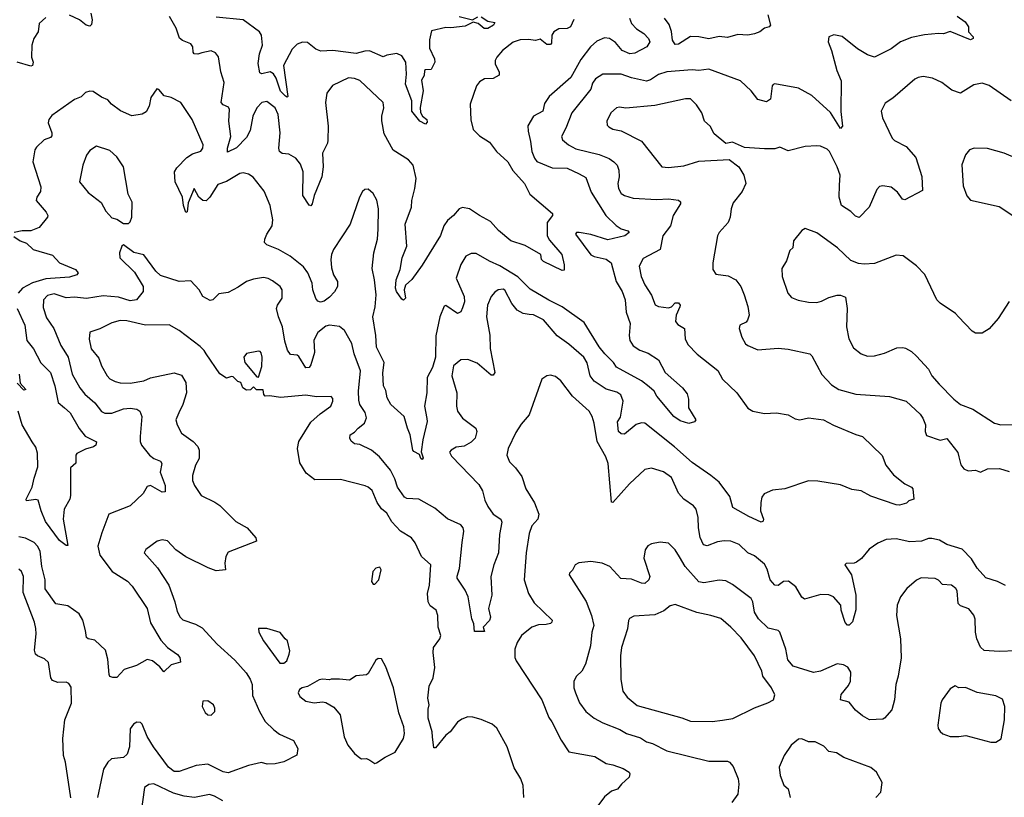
# Model space of a CAD drawing. Extents: x 1771496 to 1971148, y 471553 to 643630.
# Tile 350 of 656: x 1848180 to 1854015, y 560856 to 565467. Entities that reach past the tile are written whole.
import ezdxf

# ---------------------------------------------------------------- set-up
doc = ezdxf.new("R2010")
doc.units = 0

msp = doc.modelspace()

# ---------------------------------------------------------------- linework, layer by layer
at = {"layer": '0CON10XD'}
for points in [[(1848600.6, 565505), (1848610, 565465), (1848605, 565437.5), (1848595, 565428), (1848573.8, 565433.8), (1848535, 565465.8), (1848475, 565494)], [(1851793.1, 565475), (1851805.7, 565445), (1851835, 565412.9), (1851878, 565385), (1851907.5, 565355), (1851914.2, 565335), (1851895.7, 565305), (1851825, 565268.2), (1851795, 565263.8), (1851750, 565285), (1851711.3, 565331.3), (1851675, 565355.4), (1851645, 565359.5), (1851601.1, 565338.9), (1851562.9, 565305), (1851505, 565230.6), (1851445.9, 565124.1), (1851318.7, 565011.3), (1851290.6, 564969.4), (1851280, 564925), (1851225.5, 564894.5), (1851192, 564838), (1851192.5, 564805), (1851208.2, 564745), (1851215.5, 564685), (1851230, 564645), (1851245, 564625.8), (1851335, 564587.5), (1851425, 564586.2), (1851495, 564552.5), (1851535, 564531.2), (1851567.3, 564445), (1851653.9, 564305), (1851715, 564247.1), (1851745, 564227.3), (1851783.3, 564215), (1851791.2, 564205), (1851766, 564185), (1851665, 564162.5), (1851565, 564193.1), (1851495, 564206), (1851480, 564205), (1851473.3, 564195), (1851565, 564072.2), (1851585, 564061.8), (1851656.1, 564046.1), (1851685.6, 564025), (1851715, 563914), (1851750, 563855), (1851768.8, 563805), (1851775, 563732.5), (1851798.1, 563665), (1851791.2, 563595), (1851796.9, 563565), (1851815, 563532.7), (1851855, 563508.2), (1851905, 563488.8), (1851965, 563450.8), (1852005.3, 563375.3), (1852108, 563285), (1852135, 563248.8), (1852143.8, 563216.2), (1852143.8, 563165), (1852187.5, 563095), (1852178.3, 563081.7), (1852145, 563073.3), (1852095, 563087.5), (1852057.5, 563115), (1851955.8, 563235), (1851939.2, 563265), (1851910.9, 563290.9), (1851865.7, 563325), (1851717.1, 563407.1), (1851698.8, 563435), (1851647.1, 563485), (1851615, 563526.6), (1851525, 563671.1), (1851395, 563765.2), (1851315, 563804.7), (1851205, 563868.5), (1851131.7, 563941.7), (1851025, 564008.4), (1850964.7, 564034.7), (1850885, 564080.6), (1850855, 564081.4), (1850824.7, 564065.3), (1850794.5, 564015), (1850766.9, 563935), (1850813.1, 563825), (1850815.3, 563794.7), (1850805, 563758), (1850794.6, 563735.4), (1850775, 563724.4), (1850705, 563772.5), (1850695, 563767.5), (1850670.5, 563705), (1850647, 563593), (1850643.4, 563465), (1850626, 563404), (1850594.4, 563345), (1850591.9, 563255), (1850578.9, 563175), (1850592.9, 563102.9), (1850595.7, 563085), (1850568.5, 562975), (1850558.8, 562905), (1850570.7, 562869.3), (1850565, 562860), (1850557.5, 562865), (1850548.8, 562888.8), (1850515, 562906.2), (1850509.2, 562915), (1850494.8, 563005), (1850477.5, 563045), (1850459.2, 563115), (1850380.4, 563185), (1850357.9, 563225), (1850349.2, 563269.2), (1850336.6, 563296.6), (1850332.2, 563372.2), (1850340.5, 563435), (1850294.7, 563525), (1850290.8, 563595), (1850273.3, 563705), (1850286.9, 563765), (1850292.9, 563835), (1850283.6, 563923.6), (1850268.8, 563991.2), (1850279.5, 564085), (1850300, 564165), (1850304.3, 564225.7), (1850306.2, 564345), (1850296.9, 564396.9), (1850275, 564436.2), (1850245, 564461.2), (1850225, 564460), (1850212.1, 564447.9), (1850193.1, 564415), (1850139.4, 564255), (1850039.4, 564105), (1850027.5, 564075), (1850022.9, 564045), (1850028.5, 563995), (1850040, 563955), (1850063.1, 563915), (1850063.3, 563885), (1850045, 563854.2), (1850015, 563821.9), (1849985, 563798.6), (1849962.9, 563792.9), (1849947.7, 563797.7), (1849934.4, 563814.4), (1849917.1, 563865), (1849912.9, 563905), (1849886.7, 563965), (1849861.4, 564001.4), (1849783.8, 564063.8), (1849714.1, 564104.1), (1849645, 564132), (1849631.2, 564145), (1849631.9, 564165), (1849645.5, 564195), (1849676.7, 564245), (1849679.8, 564279.8), (1849664.6, 564365), (1849629.3, 564449.3), (1849563.3, 564533.3), (1849535, 564550.6), (1849505, 564558.1), (1849485, 564554.4), (1849405, 564507.5), (1849355, 564488.8), (1849306.9, 564415), (1849285, 564392.5), (1849265, 564394), (1849242, 564415), (1849213.9, 564466.1), (1849179.3, 564380.7), (1849171.7, 564328.3), (1849164.2, 564324.2), (1849150.6, 564365), (1849143.9, 564415), (1849101.9, 564505), (1849098, 564565), (1849110.9, 564589.1), (1849170.1, 564649.9), (1849205, 564671.2), (1849252.9, 564687.1), (1849264.5, 564705), (1849267.7, 564725), (1849201.2, 564875), (1849135, 564976.2), (1849077.5, 565005), (1849035.8, 565015.8), (1849005, 565052.5), (1848993, 565057), (1848956.7, 565005), (1848946.4, 564953.6), (1848929.3, 564920.7), (1848905, 564907.5), (1848845, 564896.2), (1848776.4, 564926.4), (1848723.8, 564965), (1848702.3, 564992.3), (1848665, 565007.5), (1848615, 565042), (1848595, 565044), (1848570, 565035), (1848545, 565010), (1848505, 564994.4), (1848370.7, 564899.3), (1848352, 564875), (1848349.2, 564855), (1848371.1, 564795), (1848370.9, 564779.1), (1848361.5, 564768.5), (1848324.2, 564755), (1848279.4, 564710.6), (1848270.6, 564695), (1848256.9, 564625), (1848304.5, 564475), (1848302.5, 564447.5), (1848281.9, 564415), (1848278.1, 564395), (1848336, 564325), (1848346, 564305), (1848344, 564295), (1848295, 564234), (1848245, 564214.2), (1848220, 564215), (1848195, 564215.6), (1848147.5, 564205)], [(1848335, 565480), (1848296.2, 565445), (1848290, 565395), (1848263.3, 565355), (1848252, 565315), (1848250, 565245), (1848260.5, 565215), (1848255.6, 565194.4), (1848245, 565191.9), (1848165, 565214)], [(1853735, 565486.9), (1853784, 565455), (1853802.5, 565425), (1853803.3, 565395), (1853830, 565365), (1853830, 565355), (1853815, 565346.7), (1853695, 565396.4), (1853655, 565382.2), (1853625, 565385.6), (1853543.1, 565376.9), (1853465, 565362), (1853400, 565335), (1853345, 565293.8), (1853245, 565243.8), (1853205, 565258.1), (1853145, 565294.6), (1853055, 565366.9), (1853005, 565376.7), (1852974.4, 565365.6), (1852971.4, 565335), (1852990.8, 565285), (1853023.1, 565165), (1853047.5, 565105), (1853047.3, 564922.7), (1853055.5, 564835), (1853045, 564821.2), (1852985, 564916.5), (1852875, 565017.8), (1852795, 565061.5), (1852655.8, 565085.8), (1852645, 565083.3), (1852640, 565075), (1852628.8, 564995), (1852605, 564978.8), (1852555, 564994), (1852515.3, 565045.3), (1852452, 565105), (1852265, 565173.5), (1852205.4, 565164.6), (1852165, 565169.1), (1852015, 565157.9), (1851965, 565141.5), (1851919.1, 565110.9), (1851895, 565103.2), (1851805, 565121.3), (1851745, 565143.2), (1851635, 565143.8), (1851593.1, 565116.9), (1851575, 565090.8), (1851564.5, 565055), (1851451.5, 564915), (1851417, 564823), (1851391.9, 564775), (1851397.5, 564755), (1851432.5, 564725), (1851475, 564701.9), (1851615, 564667.5), (1851674.1, 564644.1), (1851701.9, 564625), (1851720, 564605), (1851730.5, 564575), (1851732.5, 564535), (1851724.5, 564495), (1851728.9, 564465), (1851745, 564437.1), (1851764, 564425), (1851815, 564408.5), (1851955, 564401.5), (1852025.4, 564405.4), (1852085, 564396.9), (1852097.1, 564387.1), (1852095.7, 564375), (1852052.7, 564305), (1852036.9, 564245), (1851991.5, 564185), (1851975.4, 564104.6), (1851875, 564050), (1851852.2, 564005), (1851863.8, 563945), (1851885.4, 563895), (1851925, 563834), (1851946.4, 563776.4), (1851965.5, 563765.5), (1852025, 563758.1), (1852043.8, 563765), (1852065, 563787.1), (1852085, 563787.5), (1852094, 563775), (1852092.5, 563765), (1852071.1, 563715), (1852067, 563677), (1852079.7, 563659.7), (1852120, 563635), (1852123.3, 563575), (1852140.2, 563540.2), (1852194.6, 563484.6), (1852317.6, 563387.6), (1852345.7, 563335), (1852430.8, 563255), (1852495, 563163.8), (1852525, 563146), (1852595, 563132.5), (1852665, 563135.8), (1852734.2, 563124.2), (1852775, 563101.2), (1852804.2, 563094.2), (1852855, 563106), (1852944.2, 563094.2), (1853002.1, 563062.1), (1853135, 563006.7), (1853175, 562996.2), (1853292.3, 562882.3), (1853313.8, 562825), (1853359.1, 562769.1), (1853425.7, 562715.7), (1853465.8, 562695.8), (1853473.3, 562685), (1853480, 562625), (1853450, 562615), (1853435, 562600), (1853395, 562588), (1853375, 562590), (1853225, 562641.1), (1853167.1, 562672.9), (1853112.2, 562682.2), (1853045, 562709.6), (1852910.6, 562730.6), (1852855, 562733.5), (1852715.4, 562684.6), (1852642.2, 562677.8), (1852592, 562655), (1852578.6, 562635), (1852572.2, 562605), (1852570.9, 562555), (1852587.9, 562505), (1852586.4, 562493.6), (1852575, 562488.2), (1852501.1, 562521.1), (1852406.2, 562575), (1852388.9, 562638.9), (1852325.3, 562725.3), (1852275.7, 562765), (1852165, 562842.1), (1852061.5, 562935), (1851885, 563074.4), (1851865, 563077.3), (1851834.1, 563065.9), (1851765, 563010), (1851745, 563011.9), (1851728, 563025), (1851723.1, 563083.1), (1851740.4, 563109.6), (1851756.2, 563205), (1851743.3, 563243.3), (1851718.8, 563258.8), (1851655, 563275.3), (1851583.9, 563323.9), (1851560.3, 563355), (1851542.9, 563432.9), (1851522.5, 563465), (1851435, 563542.7), (1851365, 563592.5), (1851285, 563686.7), (1851225, 563717.5), (1851199.4, 563719.4), (1851164.2, 563724.2), (1851129.1, 563745), (1851096.6, 563785), (1851055, 563862.5), (1851045, 563868.6), (1851015, 563865.8), (1850995, 563852), (1850975, 563826.2), (1850953.3, 563775), (1850947.1, 563705), (1850965.9, 563595.9), (1850968, 563518), (1850995.5, 563374.5), (1850985, 563359.2), (1850975, 563359.4), (1850890.9, 563430.9), (1850835, 563452.7), (1850795, 563451.1), (1850750.6, 563415), (1850741.8, 563355), (1850770, 563255), (1850769.1, 563175), (1850775.5, 563145), (1850804.7, 563104.7), (1850882.9, 563045), (1850889.5, 563025), (1850880, 562985), (1850855, 562962.5), (1850815, 562939.1), (1850767.1, 562932.9), (1850737.5, 562915), (1850727.5, 562902.5), (1850739.7, 562879.7), (1850900.6, 562710.6), (1850923.1, 562673.1), (1850937.1, 562617.1), (1850955, 562581.4), (1850985.3, 562535.3), (1851030.8, 562505), (1851037.7, 562487.7), (1851023.8, 562413.8), (1851018.5, 562305), (1850990, 562235), (1850971.5, 562165), (1850978.9, 562055), (1850958, 561975), (1850970.8, 561925), (1850965, 561903.8), (1850927.5, 561865), (1850935, 561840), (1850875, 561840), (1850871.4, 561885), (1850859.1, 561915), (1850838.5, 562045), (1850819.5, 562085), (1850773.3, 562155), (1850771.7, 562168.3), (1850786.2, 562213.8), (1850802.2, 562367.8), (1850812.3, 562435), (1850808.2, 562455), (1850795, 562471.1), (1850715, 562507.3), (1850640.2, 562570.2), (1850545, 562623.1), (1850475, 562628.9), (1850460.8, 562635), (1850418.9, 562695), (1850403.3, 562745), (1850377.6, 562795), (1850311.8, 562875), (1850264.2, 562915), (1850195, 562948), (1850165, 562951.2), (1850145, 562967.8), (1850136.7, 562985), (1850137.8, 563005), (1850165, 563020.9), (1850185, 563045.6), (1850224.2, 563075), (1850234.4, 563105.6), (1850228.2, 563138.2), (1850195.8, 563185), (1850190.4, 563210.4), (1850188.5, 563265), (1850199.1, 563385), (1850161.2, 563485), (1850147.6, 563547.6), (1850104.2, 563625), (1850075, 563646.9), (1850015, 563656.2), (1849995, 563650.4), (1849947.5, 563612.5), (1849923.2, 563566.8), (1849926.9, 563493.1), (1849905, 563420), (1849895, 563404.3), (1849875, 563402.5), (1849835, 563470), (1849825, 563477.5), (1849785, 563481.4), (1849766.7, 563506.7), (1849750.6, 563560.6), (1849737.1, 563645), (1849713.8, 563705), (1849702.5, 563755), (1849708.1, 563775), (1849735.5, 563815), (1849734.5, 563865), (1849724, 563884), (1849678.1, 563918.1), (1849652.8, 563932.8), (1849625, 563938.1), (1849565, 563928.9), (1849525, 563914.4), (1849475, 563880), (1849415, 563850), (1849359.3, 563840.7), (1849324.1, 563805.9), (1849308.6, 563801.4), (1849265.7, 563825), (1849243.3, 563865), (1849195, 563918.8), (1849125, 563913.8), (1849015, 563949.2), (1848986, 563975), (1848915, 564073.3), (1848857.3, 564087.3), (1848795, 564132.5), (1848784.4, 564125), (1848771.2, 564085), (1848773.8, 564055), (1848860.5, 563970.5), (1848912.5, 563885), (1848910.8, 563855), (1848871.4, 563805), (1848835, 563799.8), (1848765, 563821.2), (1848675, 563829.6), (1848576.4, 563813.6), (1848505, 563821.7), (1848455, 563818.4), (1848385, 563841.8), (1848345, 563830.8), (1848321.5, 563805), (1848319.5, 563759.5), (1848338.8, 563698.8), (1848382.7, 563635), (1848423.5, 563535), (1848451.3, 563491.3), (1848467.2, 563465), (1848491.8, 563365), (1848536.4, 563285), (1848565, 563247.5), (1848624.7, 563194.7), (1848664.6, 563144.6), (1848685, 563134.4), (1848725, 563134.5), (1848795, 563158.9), (1848835, 563163.9), (1848875, 563158.5), (1848892.9, 563145), (1848903.7, 563113.7), (1848894.5, 562995), (1848894.5, 562965), (1848901.5, 562945), (1848949.4, 562885), (1848975.3, 562865.3), (1849015, 562849.4), (1849023.1, 562835), (1849011.8, 562785), (1849042, 562705), (1849043, 562667), (1849025, 562666.5), (1848955, 562704.2), (1848935, 562700), (1848911.7, 562658.3), (1848835.4, 562584.6), (1848708, 562535), (1848666.2, 562425), (1848642.2, 562345), (1848655, 562291.1), (1848727.5, 562195), (1848818.1, 562138.1), (1848847.4, 562107.4), (1848936.2, 561975), (1848955, 561890.8), (1849017.3, 561787.3), (1849055, 561744.2), (1849115, 561703.8), (1849128.8, 561685), (1849132.5, 561657.5), (1849077.8, 561642.2), (1849035, 561600), (1849009.7, 561629.7), (1848966.2, 561665), (1848935, 561674), (1848871.7, 561638.3), (1848800, 561615), (1848755, 561566.7), (1848732.5, 561567.5), (1848715, 561573.3), (1848709.2, 561585), (1848701.5, 561675), (1848689.4, 561729.4), (1848625, 561788), (1848585, 561796.2), (1848575, 561803.8), (1848569.2, 561845)], [(1850905.4, 564305.4), (1850845, 564345.8), (1850805, 564352.9), (1850784, 564345), (1850750.8, 564305), (1850714.7, 564275.3), (1850694.5, 564245), (1850673.7, 564186.3), (1850565, 564011.2), (1850503.9, 563926.1), (1850466.4, 563893.6), (1850458.8, 563865), (1850466.2, 563815), (1850455, 563803.3), (1850445, 563810), (1850412.2, 563855), (1850407.5, 563875), (1850410.6, 563925), (1850435.3, 563985), (1850446.9, 564055), (1850474.5, 564125), (1850465.3, 564254.7), (1850501.2, 564355), (1850503.3, 564395), (1850522.4, 564465), (1850529.1, 564525), (1850511.5, 564605), (1850483.8, 564636.2), (1850393.4, 564693.4), (1850340.2, 564790.2), (1850327, 564867), (1850326.9, 564895), (1850338.2, 564945), (1850334.2, 564975), (1850195, 565105.5), (1850165, 565118.9), (1850128, 565122), (1850033.2, 565076.8), (1849999.5, 565030.5), (1849992.1, 564975), (1850007.9, 564835), (1850007, 564753), (1850003.8, 564735), (1849974, 564675), (1849977.8, 564595), (1849971.1, 564535), (1849924.5, 564425), (1849914.2, 564375.8), (1849905, 564362.5), (1849895, 564366.2), (1849858.2, 564425), (1849860, 564565), (1849845, 564610), (1849815.8, 564645.8), (1849775, 564670), (1849735, 564673.5), (1849720, 564685), (1849715.4, 564705), (1849723.3, 564795), (1849711.9, 564905), (1849693.9, 564945), (1849645, 564981.2), (1849615, 564976.2), (1849585.3, 564945), (1849561.7, 564895), (1849545, 564810), (1849525, 564768.8), (1849465, 564707.8), (1849410.7, 564680.7), (1849411.9, 564705), (1849431.4, 564775), (1849419.8, 564865), (1849423.4, 564933.4), (1849417.8, 564947.8), (1849385, 564961.4), (1849374.4, 564975), (1849391.5, 565095), (1849372.9, 565157.1), (1849357.5, 565247.5), (1849340.3, 565270.3), (1849315, 565283.1), (1849259.5, 565269.5), (1849235, 565262.7), (1849214.6, 565264.6), (1849208.1, 565275), (1849206.7, 565305), (1849195, 565324), (1849145, 565342.9), (1849127.5, 565357.5), (1849107.3, 565417.3), (1849067.2, 565485)], [(1850915, 565484), (1850955, 565458.2), (1850995, 565450), (1850988.6, 565435), (1850955, 565414), (1850932.5, 565415), (1850897.5, 565445), (1850867, 565453), (1850820.9, 565429.1), (1850735, 565418), (1850705, 565420), (1850620.2, 565399.8), (1850608.3, 565348.3), (1850608.9, 565298.9), (1850638.8, 565235), (1850641.2, 565215), (1850619.1, 565170.9), (1850585, 565170), (1850578.8, 565165), (1850577.5, 565135), (1850562.1, 565107.9), (1850570.8, 565045), (1850553.5, 564946.5), (1850555.6, 564915.6), (1850566.2, 564895), (1850592.5, 564875), (1850595, 564860), (1850585, 564847.5), (1850551.4, 564865), (1850503.8, 564925), (1850503.6, 564985), (1850466.2, 565085), (1850473.1, 565143.1), (1850467.5, 565215), (1850445, 565252), (1850415, 565267.1), (1850355, 565257.1), (1850335, 565246.9), (1850252.3, 565282.3), (1850225, 565281.1), (1850175, 565267.1), (1850035, 565284.4), (1849965, 565279.5), (1849935, 565291.2), (1849885, 565331.2), (1849855, 565333.4), (1849825, 565321.6), (1849795, 565292.2), (1849743, 565195), (1849768.8, 565011.2), (1849765, 565006.7), (1849755, 565012.5), (1849725, 565043.1), (1849699.8, 565119.8), (1849683.5, 565145), (1849665, 565156.8), (1849615.8, 565145.8), (1849602.5, 565152.5), (1849593.6, 565206.4), (1849600.6, 565265), (1849618, 565315), (1849612.5, 565375), (1849601.9, 565395), (1849505, 565465.3), (1849345, 565482.5)], [(1850785, 565485.4), (1850864.3, 565465.7), (1850895, 565483.4)], [(1851465, 565468.1), (1851445, 565423.8), (1851425, 565414.7), (1851375, 565412.5), (1851346.1, 565393.9), (1851334.5, 565375), (1851332.5, 565327.5), (1851325, 565319.4), (1851305, 565320), (1851265, 565350.8), (1851236.2, 565343.8), (1851195, 565350), (1851145, 565348.3), (1851105, 565333.8), (1851041.1, 565285), (1851007.3, 565245), (1850998, 565225), (1850998.5, 565205), (1851021.8, 565155), (1851021.2, 565138.8), (1850985, 565118.8), (1850934.3, 565115.7), (1850905, 565099.2), (1850886.7, 565075), (1850848.8, 564965), (1850854, 564874), (1850867.8, 564815), (1850905, 564779.1), (1850965, 564741.5), (1851005.5, 564685), (1851073.8, 564623.8), (1851102.1, 564572.1), (1851171.5, 564495), (1851203.1, 564433.1), (1851337.3, 564317.3), (1851337.1, 564305), (1851305.4, 564264.6), (1851305.4, 564185), (1851319.7, 564159.7), (1851393.6, 564075), (1851406.1, 564013.9), (1851407.5, 563982.5), (1851395, 563980), (1851285, 564033.8), (1851273.3, 564045), (1851267.5, 564075), (1851175, 564127.1), (1851091.2, 564155), (1851017.4, 564217.4), (1850970.7, 564270.7), (1850905.4, 564305.4)], [(1852613.3, 565495), (1852630, 565435), (1852622.5, 565425), (1852595, 565417.5), (1852565.7, 565395), (1852535, 565382.2), (1852495, 565374.4), (1852435, 565379.4), (1852375, 565360.8), (1852325, 565366.2), (1852265, 565353.5), (1852205, 565365.6), (1852155, 565367.1), (1852085, 565322), (1852065, 565318.8), (1852048.8, 565345), (1852042.3, 565397.7), (1852028.6, 565438.6), (1852001.4, 565475)], [(1854055, 564986), (1853925.7, 565075.7), (1853885, 565091.2), (1853835, 565080), (1853755, 565032), (1853705, 565048.8), (1853670, 565075), (1853645, 565094), (1853590.5, 565120.5), (1853535, 565130), (1853505, 565123.8), (1853485, 565113.3), (1853355, 565002), (1853308.3, 564971.7), (1853286.2, 564925), (1853294.1, 564884.1), (1853351.2, 564765), (1853365, 564750), (1853434.5, 564714.5), (1853490.3, 564650.3), (1853526.7, 564536.7), (1853530.5, 564455), (1853425, 564398.5), (1853412.4, 564402.4), (1853383.1, 564445), (1853345, 564474.3), (1853295, 564482.5), (1853275, 564478), (1853259.3, 564460.7), (1853214.2, 564355), (1853155, 564294.2), (1853132.8, 564302.8), (1853105, 564329.2), (1853049.4, 564365), (1853036.2, 564415), (1853038.9, 564485), (1853041.5, 564545), (1853025.5, 564595), (1852978.9, 564685), (1852965, 564699.2), (1852925, 564717.8), (1852905, 564718.6), (1852835.7, 564714.3), (1852735, 564689.2), (1852685, 564711.9), (1852655, 564700.8), (1852595, 564700.8), (1852475, 564710), (1852405, 564740), (1852365, 564732.5), (1852295, 564790), (1852271.2, 564835), (1852238, 564865), (1852221.9, 564915), (1852191.7, 564961.7), (1852155, 564998), (1852125, 564997.5), (1851945, 564958.2), (1851772.3, 564942.3), (1851735, 564948.6), (1851717.5, 564945), (1851682.5, 564915), (1851660, 564865), (1851662.3, 564842.3), (1851670.6, 564830.6), (1851695, 564817.5), (1851745, 564808.6), (1851865, 564747.5), (1851985, 564594.2), (1852025, 564590), (1852115, 564600.6), (1852205, 564627.1), (1852385, 564637.5), (1852442.5, 564595), (1852472, 564545), (1852483.8, 564495), (1852462.5, 564447.5), (1852408.3, 564381.7), (1852396, 564345), (1852390.8, 564295), (1852379.2, 564265), (1852326.2, 564205), (1852316.2, 564185), (1852287.5, 564025), (1852288, 563985), (1852305, 563958.8), (1852378.3, 563948.3), (1852423.3, 563925), (1852454.2, 563885), (1852474, 563835), (1852495.6, 563765.6), (1852502.5, 563715), (1852493.8, 563685), (1852485, 563673.8), (1852447.5, 563655), (1852443.8, 563635), (1852460, 563585), (1852482, 563545), (1852494.4, 563534.4), (1852555, 563510), (1852675, 563519.4), (1852735, 563512.5), (1852862.5, 563485), (1852874.4, 563474.4), (1852933, 563363), (1852991.7, 563301.7), (1853034.7, 563274.7), (1853135, 563246.7), (1853335, 563231.9), (1853433.8, 563205), (1853517.3, 563127.3), (1853533.1, 563105), (1853548.9, 563065), (1853545.6, 563025), (1853555, 563001.2), (1853635, 562974.3), (1853675, 562984.3), (1853740, 562900), (1853745.6, 562874.4), (1853756.8, 562826.8), (1853775, 562804.4), (1853801.8, 562791.8), (1853845, 562795.3), (1853875, 562783.8), (1853915, 562803.6), (1853986.7, 562806.7), (1854045, 562787.5)], [(1848825, 564258.8), (1848835, 564267.5), (1848844.3, 564295.7), (1848846.9, 564385), (1848822.7, 564432.7), (1848794.6, 564595), (1848755, 564654.4), (1848715, 564692.2), (1848635, 564717.1), (1848595, 564691.4), (1848575, 564664), (1848553.5, 564605), (1848534, 564505), (1848585, 564443.1), (1848662.7, 564382.7), (1848691.1, 564331.1), (1848725, 564291.2), (1848755, 564284.2), (1848795, 564259.2), (1848825, 564258.8)], [(1854106.8, 564636.8), (1854015, 564675.8), (1853915, 564702.5), (1853835.8, 564704.2), (1853808.8, 564695), (1853786, 564665), (1853764.1, 564605.9), (1853770.9, 564480.9), (1853793.2, 564423.2), (1853815.8, 564395.8), (1853985, 564359.2), (1854065, 564306.7)], [(1854043.4, 563796.6), (1853979.2, 563695), (1853926.2, 563633.8), (1853885, 563607.8), (1853845, 563608.1), (1853825, 563619.2), (1853744.3, 563705), (1853725.8, 563725), (1853635.3, 563785.3), (1853615.6, 563805), (1853545, 563956.9), (1853495, 564006.5), (1853415, 564065.8), (1853375, 564070.8), (1853245, 564021.5), (1853185, 564017.5), (1853152, 564022), (1853105, 564039.2), (1853027.5, 564115), (1852905, 564203.3), (1852835, 564228.8), (1852815, 564217.5), (1852766.7, 564155), (1852762.5, 564115), (1852745, 564097.5), (1852723.9, 564036.1), (1852697.7, 563992.3), (1852699.2, 563945), (1852732.9, 563845), (1852755, 563820), (1852793.2, 563803.2), (1852855, 563792), (1852905, 563790), (1852931.4, 563798.6), (1852975, 563820), (1853025, 563833.8), (1853045, 563833.8), (1853075, 563822.5), (1853084, 563755), (1853080, 563645), (1853093.1, 563575), (1853120.9, 563520.9), (1853166.7, 563485), (1853205, 563472.5), (1853245.7, 563474.3), (1853305, 563490), (1853378.8, 563521.2), (1853414.1, 563524.1), (1853429.1, 563519.1), (1853465, 563500), (1853495, 563472), (1853565.7, 563395), (1853585, 563356.2), (1853629.2, 563305), (1853716.4, 563216.4), (1853755, 563185.7), (1853828.3, 563158.3), (1853957.5, 563075), (1853995, 563065.7), (1854065, 563067.1)], [(1848145, 564181.2), (1848182.5, 564155), (1848220.9, 564140.9), (1848258.8, 564105), (1848375, 564070.4), (1848415, 564025.6), (1848510, 563985), (1848525.8, 563965), (1848518.8, 563955), (1848475, 563940.4), (1848335, 563930.6), (1848255, 563907.3), (1848196.9, 563875), (1848170.6, 563845)], [(1848164.6, 563755), (1848210, 563655), (1848222.5, 563565), (1848262.5, 563515), (1848305, 563431.4), (1848361.5, 563375), (1848388.9, 563295), (1848407.9, 563197.9), (1848445, 563165.5), (1848479.4, 563135), (1848533, 563043), (1848567.3, 562997.3), (1848634.2, 562964.2), (1848630.5, 562945), (1848617.1, 562935), (1848569, 562921), (1848518.1, 562895), (1848513.1, 562885), (1848513.3, 562836.7), (1848480.7, 562809.3), (1848481.4, 562645), (1848476.8, 562623.2), (1848443.8, 562565), (1848437.5, 562505), (1848465, 562350), (1848455, 562350), (1848415, 562378.1), (1848332.5, 562492.5), (1848306.4, 562555), (1848288.4, 562618.4), (1848275, 562622.7), (1848220, 562615), (1848219.2, 562625), (1848254.5, 562695), (1848265, 562748.8), (1848287.8, 562815), (1848285.8, 562895.8), (1848275, 562931.5), (1848254.4, 562964.4), (1848193.8, 563063.8), (1848171.2, 563145)], [(1851168, 560855), (1851164.1, 560925.9), (1851149.4, 560965), (1851110.6, 561030.6), (1851068.7, 561155), (1851006.8, 561266.8), (1850979.9, 561289.9), (1850915, 561318.5), (1850865, 561332.2), (1850835, 561332.5), (1850800.3, 561319.7), (1850775, 561301.2), (1850732, 561245), (1850705, 561224), (1850645, 561150), (1850635, 561150), (1850627.3, 561215), (1850624.5, 561245), (1850600.9, 561325), (1850600.9, 561379.1), (1850606.9, 561405), (1850598.9, 561445), (1850606.7, 561515), (1850630, 561565), (1850640, 561625), (1850630, 561715), (1850632.9, 561745), (1850670, 561795), (1850675.6, 561815), (1850660.9, 561865), (1850657.1, 561935), (1850648, 561965), (1850611.8, 561991.8), (1850600.6, 562015), (1850596.9, 562065), (1850609.1, 562115), (1850617.1, 562235), (1850562, 562285), (1850524.4, 562364.4), (1850502, 562395), (1850436.9, 562435), (1850385, 562490), (1850355, 562541.9), (1850325, 562567.1), (1850298.5, 562605), (1850268.9, 562675), (1850245, 562695.7), (1850227.5, 562702.5), (1850081.1, 562741.1), (1849929.5, 562739.5), (1849877.5, 562777.5), (1849840.3, 562840.3), (1849826.4, 562925), (1849834.4, 562965), (1849905, 563080), (1849959.7, 563130.3), (1850023.8, 563175), (1850036.2, 563205), (1850035, 563220), (1850025, 563232.5), (1849938.8, 563231.2), (1849875, 563240.5), (1849725, 563226.7), (1849662.5, 563237.5), (1849634, 563234), (1849626.7, 563245), (1849623, 563273), (1849583, 563273), (1849565, 563290), (1849548.3, 563271.7), (1849525, 563270), (1849503.3, 563285), (1849490, 563315), (1849472, 563322), (1849445, 563349.2), (1849435, 563351.4), (1849405, 563341.2), (1849366.8, 563366.8), (1849284.2, 563485), (1849274, 563505), (1849249.3, 563529.3), (1849125, 563624.4), (1849065, 563657.8), (1848925, 563655.5), (1848815, 563681.1), (1848775, 563682.7), (1848725, 563668.9), (1848655, 563633.1), (1848596.1, 563613.9), (1848592.4, 563572.4), (1848603.1, 563515), (1848649.3, 563459.3), (1848664.6, 563414.6), (1848698.9, 563355), (1848715, 563337.8), (1848745, 563321.9), (1848775, 563313.5), (1848835, 563310.9), (1848915, 563325.6), (1848955, 563343.1), (1849095, 563373.8), (1849138.3, 563358.3), (1849164.2, 563315), (1849168.8, 563255), (1849147.5, 563185), (1849122.9, 563135), (1849106.1, 563093.9), (1849112.5, 563065), (1849139.2, 563015), (1849208.8, 562965), (1849235, 562936.7), (1849244, 562915), (1849244.3, 562865), (1849221.5, 562825), (1849204.4, 562765), (1849204.3, 562735), (1849215.8, 562705), (1849255.7, 562645), (1849336.9, 562606.9), (1849365.6, 562585.6), (1849460.8, 562490.8), (1849527.1, 562455), (1849578.6, 562395), (1849583.8, 562375), (1849415, 562310), (1849401.2, 562285), (1849396.2, 562245), (1849400, 562205), (1849345, 562200), (1849296.1, 562216.1), (1849165, 562282.5), (1849105, 562324), (1849055, 562376), (1849025, 562382.5), (1848994.5, 562375.5), (1848926.7, 562325), (1848916.7, 562305), (1848997.2, 562217.2), (1849063.7, 562113.7), (1849098.9, 562015), (1849112.7, 561957.3), (1849130, 561925), (1849147.7, 561907.7), (1849222.6, 561882.6), (1849260.5, 561860.5), (1849350, 561765), (1849455, 561670), (1849521.9, 561595), (1849546, 561556), (1849556.9, 561525), (1849560.5, 561460.5), (1849601.5, 561365), (1849635, 561306), (1849685.5, 561255.5), (1849720.2, 561230.2), (1849803.6, 561193.6), (1849828.8, 561145), (1849823, 561107), (1849745, 561066), (1849693.9, 561053.9), (1849646.4, 561053.6), (1849613, 561063), (1849535, 561045.8), (1849415, 561000.8), (1849385, 561007.5), (1849295, 561051.9), (1849225, 561045.6), (1849125, 561008.8), (1849095, 561008.9), (1849061.5, 561035), (1848972.7, 561155), (1848936, 561216), (1848905, 561290), (1848895, 561300), (1848875, 561301.2), (1848855, 561290), (1848835, 561262.5), (1848830, 561155), (1848817.6, 561112.4), (1848795, 561092.9), (1848723.8, 561085), (1848701.4, 561065), (1848676.2, 561023.8), (1848640.9, 560855)], [(1849595, 563347.5), (1849615, 563410), (1849616.2, 563465), (1849610.7, 563490.7), (1849605, 563500), (1849595, 563501.4), (1849525, 563488.1), (1849507.8, 563465), (1849515, 563434), (1849585, 563350), (1849595, 563347.5)], [(1848176.7, 563365), (1848182.1, 563312.1), (1848216.9, 563275), (1848205, 563270), (1848165, 563310.8)], [(1852232.3, 562352.3), (1852212.4, 562397.6), (1852202.5, 562455), (1852201.8, 562515), (1852188.1, 562565), (1852172.9, 562585), (1852116.9, 562625), (1852085, 562660), (1852042.2, 562752.2), (1851995, 562786.5), (1851925, 562807.1), (1851885, 562799.2), (1851794.2, 562715), (1851695, 562603.3), (1851687, 562607), (1851666.9, 562835), (1851654.5, 562875), (1851603.2, 562965), (1851585.3, 563075.3), (1851573.6, 563113.6), (1851555, 563146.2), (1851455.5, 563235.5), (1851386, 563325), (1851355, 563351.2), (1851325, 563360), (1851305, 563356.2), (1851273.9, 563336.1), (1851198.8, 563125), (1851151.2, 563068.8), (1851120.3, 563019.7), (1851075.7, 562924.3), (1851066.2, 562885), (1851083.3, 562845), (1851118.8, 562808.8), (1851155, 562757.5), (1851180, 562685), (1851231.4, 562601.4), (1851256.9, 562535), (1851250.8, 562505), (1851214.3, 562465), (1851198.6, 562421.4), (1851181.8, 562305), (1851170.5, 562145), (1851194.5, 562065), (1851229.8, 562009.8), (1851335, 561906.7), (1851333.8, 561895), (1851325, 561886.2), (1851299.1, 561880.9), (1851255, 561878.5), (1851216, 561865), (1851154.4, 561815), (1851128.5, 561775), (1851113.5, 561735), (1851114.4, 561685), (1851122.9, 561665), (1851274, 561434), (1851315, 561330), (1851334.4, 561304.4), (1851389.2, 561195), (1851435, 561126.7), (1851588.8, 561098.8), (1851655, 561056.7), (1851695, 561049.2), (1851756.8, 561026.8), (1851792.5, 561005), (1851796.4, 560996.4), (1851792.5, 560975), (1851746.1, 560933.9), (1851723.3, 560905), (1851688, 560892), (1851645, 560860), (1851595, 560790)], [(1848569.2, 561845), (1848555, 561906.7), (1848532.9, 561945), (1848465, 561991.4), (1848395, 562004), (1848331.7, 562091.7), (1848330.4, 562145), (1848311.2, 562225), (1848300.3, 562315), (1848286.2, 562345), (1848265, 562366.4), (1848215, 562392.9), (1848175, 562400.9)], [(1854085, 561724.4), (1853985, 561720), (1853895, 561726), (1853875, 561746), (1853853.2, 561795), (1853845.5, 561834.5), (1853842.6, 561912.6), (1853835.4, 561935.4), (1853805, 561974.2), (1853755, 561992), (1853742, 562005), (1853735, 562080), (1853728, 562095), (1853702.5, 562115), (1853648.9, 562118.9), (1853625, 562144.3), (1853605, 562154.3), (1853522.3, 562157.7), (1853495, 562143.3), (1853436.7, 562095), (1853400, 562045), (1853380, 561995), (1853375.8, 561935), (1853399.4, 561795), (1853403.4, 561683.4), (1853386.4, 561575), (1853371.9, 561525), (1853364.2, 561435), (1853348, 561375), (1853305.8, 561325), (1853295, 561320), (1853215.7, 561315.7), (1853175, 561340), (1853133.7, 561373.7), (1853095, 561421.2), (1853043.8, 561435), (1853048, 561465), (1853091.7, 561518.3), (1853104.4, 561545), (1853105, 561597.5), (1853087.1, 561627.1), (1853062.2, 561642.2), (1853025, 561647.8), (1852925, 561604.3), (1852885, 561597.1), (1852763.3, 561633.3), (1852731.7, 561671.7), (1852720, 561735), (1852684, 561835), (1852675, 561845.8), (1852615, 561860), (1852557.8, 561915), (1852534.6, 561955), (1852524.5, 562015), (1852515.3, 562035.3), (1852405, 562118.9), (1852365, 562140), (1852324.4, 562144.4), (1852235, 562127.5), (1852205, 562134.5), (1852124.2, 562224.2), (1852091.2, 562281.2), (1852065, 562324.2), (1852025, 562362.9), (1851975, 562369.2), (1851925, 562360), (1851902.7, 562347.3), (1851885.9, 562324.1), (1851878.6, 562275), (1851914.5, 562165), (1851908.2, 562145), (1851885, 562123.6), (1851865, 562126.1), (1851805, 562150.3), (1851743, 562153), (1851677.1, 562225), (1851632.5, 562245), (1851565, 562254.2), (1851494.1, 562245.9), (1851471.2, 562235), (1851457.1, 562202.9), (1851437.5, 562185), (1851436.2, 562175), (1851537.2, 562017.2), (1851569.5, 561935), (1851583.3, 561875), (1851570.4, 561835), (1851562.2, 561755), (1851532.9, 561645), (1851510.8, 561605), (1851480, 561575), (1851464, 561545), (1851464.4, 561505), (1851473.1, 561475), (1851497, 561417), (1851535, 561364.3), (1851585, 561325.6), (1851635, 561298.5), (1851737.4, 561257.4), (1851775.3, 561235.3), (1851859.2, 561209.2), (1851894.2, 561185), (1851930, 561175), (1852015, 561131.5), (1852265, 561070), (1852375, 561071.2), (1852387.5, 561065), (1852408.8, 561038.8), (1852437.1, 560965), (1852441.4, 560935), (1852435.8, 560875), (1852400, 560825)], [(1854022.1, 562112.1), (1853975, 562136), (1853905, 562157.5), (1853855, 562214.4), (1853820.7, 562270.7), (1853765, 562326.9), (1853675, 562354.5), (1853630.6, 562380.6), (1853585, 562390.5), (1853565, 562390), (1853524.5, 562375.5), (1853455, 562370.9), (1853375, 562388.5), (1853314.3, 562385.7), (1853265, 562362.5), (1853215, 562327.5), (1853168.2, 562271.8), (1853139.7, 562250.3), (1853125, 562244.2), (1853077.5, 562242.5), (1853070, 562235), (1853110, 562175), (1853134.5, 562055), (1853135, 561967.5), (1853115, 561897.5), (1853095, 561877.5), (1853085, 561877.5), (1853072.3, 561892.3), (1853048, 561965), (1853046.7, 561995), (1853002.5, 562045), (1852975, 562056.7), (1852928.3, 562058.3), (1852831.7, 562031.7), (1852815, 562042.5), (1852779.5, 562105), (1852736.9, 562136.9), (1852706.2, 562135), (1852675, 562112), (1852655, 562114), (1852627.1, 562145), (1852609.5, 562209.5), (1852595, 562238.6), (1852535, 562287.1), (1852495, 562305.8), (1852444.6, 562354.6), (1852395, 562374.5), (1852355, 562377.5), (1852315, 562371.1), (1852255, 562347.1), (1852232.3, 562352.3)], [(1848483.5, 560853.5), (1848451.1, 561065), (1848439.6, 561105), (1848434.6, 561205), (1848447.9, 561315), (1848486.9, 561415), (1848485, 561510), (1848471.2, 561531.2), (1848455, 561538.8), (1848405, 561538), (1848375, 561548.8), (1848364.3, 561565), (1848351.4, 561655), (1848327.6, 561677.6), (1848285, 561694.2), (1848273.3, 561705), (1848268, 561728), (1848278.4, 561825), (1848276.3, 561856.3), (1848268.2, 561895), (1848201, 562071), (1848202.7, 562165), (1848191.1, 562195), (1848175, 562208.2)], [(1850285, 562120), (1850308.8, 562145), (1850322.5, 562205), (1850315, 562220), (1850290, 562215), (1850273.3, 562195), (1850264.2, 562135), (1850275, 562120), (1850285, 562120)], [(1852284.4, 561305.6), (1852345, 561313.1), (1852406.6, 561323.4), (1852535, 561387.5), (1852614.2, 561415.8), (1852647.5, 561435), (1852656.1, 561463.9), (1852635.8, 561505), (1852585, 561573.8), (1852577.5, 561605), (1852534.5, 561695), (1852455, 561801.9), (1852395, 561864.4), (1852335, 561915.6), (1852276.7, 561935), (1852192.7, 561952.7), (1852065, 561998.9), (1852035, 561992.5), (1851997.4, 561962.6), (1851945, 561937.3), (1851820.3, 561929.7), (1851794, 561916), (1851787.5, 561905), (1851781.4, 561855), (1851746.9, 561745), (1851741.1, 561695), (1851741.9, 561555), (1851754.2, 561485), (1851780.2, 561450.2), (1851839.8, 561399.8), (1852105, 561327.1), (1852155, 561307.1), (1852284.4, 561305.6)], [(1849722, 561652), (1849745, 561652.5), (1849762.5, 561665), (1849776.7, 561705), (1849780, 561725), (1849767.5, 561785), (1849752.5, 561795), (1849723.6, 561833.6), (1849645, 561858), (1849595, 561857.5), (1849596.7, 561835), (1849624, 561785), (1849722, 561652)], [(1850285, 561057.5), (1850295, 561060), (1850346.7, 561095), (1850405.4, 561124.6), (1850454.5, 561205), (1850460, 561235), (1850456.2, 561275), (1850426.5, 561356.5), (1850395.6, 561505), (1850349.5, 561629.5), (1850325, 561677.5), (1850305, 561680), (1850290.7, 561669.3), (1850245, 561590), (1850235, 561582.5), (1850175, 561576.7), (1850135, 561550), (1850075, 561557.5), (1850025, 561557.5), (1850015, 561552.5), (1849975, 561557.5), (1849955, 561552.5), (1849885, 561512.5), (1849853.9, 561506.1), (1849837.5, 561495), (1849831.2, 561475), (1849840, 561455), (1849876.4, 561426.4), (1849925, 561416.2), (1849975, 561422), (1849995, 561418), (1850041.2, 561391.2), (1850080, 561345), (1850103.6, 561215), (1850125, 561165.8), (1850165, 561115.7), (1850195, 561090), (1850205.8, 561084.2), (1850235, 561086.2), (1850255, 561075.8), (1850285, 561057.5)], [(1853965, 561182.5), (1853996.2, 561203.8), (1854016, 561315), (1854018.8, 561395), (1854005, 561437.5), (1853965, 561458), (1853855, 561476.9), (1853785, 561507.1), (1853746.4, 561506.4), (1853725, 561516.7), (1853695, 561498.8), (1853646.4, 561433.6), (1853640, 561415), (1853622, 561285), (1853624.2, 561264.2), (1853635, 561246.7), (1853651.7, 561231.7), (1853695, 561216.2), (1853745, 561216), (1853786.4, 561223.6), (1853935, 561183.8), (1853965, 561182.5)], [(1849315, 561343.8), (1849335.7, 561365), (1849336.7, 561385), (1849328.1, 561405), (1849295, 561429.2), (1849265, 561426.2), (1849260.8, 561395), (1849278.8, 561358.8), (1849295, 561346.2), (1849315, 561343.8)], [(1853253.3, 560855), (1853283.6, 560886.4), (1853291.2, 560945), (1853258, 561005), (1853225, 561034), (1853065, 561091.9), (1853020.5, 561120.5), (1852975, 561128.9), (1852945, 561158.6), (1852895, 561185.8), (1852855, 561184.3), (1852815, 561204), (1852795, 561202), (1852752, 561165), (1852710, 561105), (1852681.4, 561035), (1852687.5, 560985), (1852707.7, 560927.7), (1852735, 560907.5), (1852746, 560855)], [(1849384.7, 560834.7), (1849333.5, 560863.5), (1849305, 560872.3), (1849215.3, 560854.7), (1849155, 560862.3), (1849091.7, 560881.7), (1848975, 560935.8), (1848945, 560932), (1848918.8, 560915), (1848896.7, 560745)]]:
    msp.add_lwpolyline(points, dxfattribs=at)

doc.saveas('drawing.dxf')
